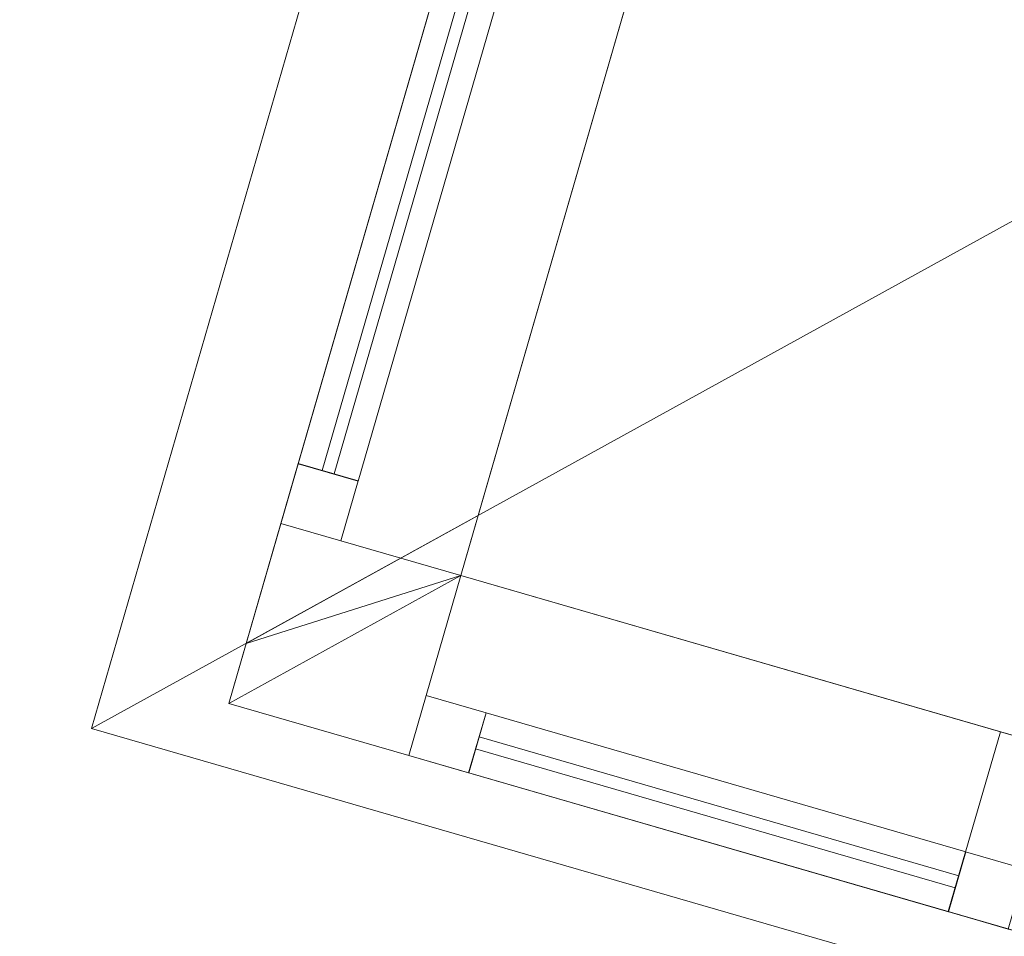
# Model space of a CAD drawing. Header units: millimetres. Extents: x -430348 to -225823, y -86243 to 5084.
# Tile 831 of 1056: x -313664 to -312875, y -73051 to -72317. Entities that reach past the tile are written whole.
import ezdxf

# ---------------------------------------------------------------- set-up
doc = ezdxf.new("R2010")
doc.units = ezdxf.units.MM
for name, color, linetype, lineweight in [('A-GLAZ-CURT', 52, 'Continuous', 9), ('A-GLAZ-CWMG', 51, 'Continuous', 9), ('A-ROOF', 132, 'Continuous', 9), ('A-WALL', 113, 'Continuous', 9)]:
    doc.layers.add(name, color=color, linetype=linetype, lineweight=lineweight)

# ---------------------------------------------------------------- blocks, each defined once
blk = doc.blocks.new('System Panel - Glazed-544262-_3D_ Copy 1')
at = {"layer": 'A-GLAZ-CURT', "transparency": 33554471}
mesh = blk.add_polyface(dxfattribs=at)
corners = [(-505, 5), (-505, 5, 865), (505, 5, 865), (505, 5)]
mesh.append_faces([[corners[k] for k in face] for face in [(2, 3, 0, 1)]])
mesh = blk.add_polyface(dxfattribs=at)
corners = [(505, -5), (-505, -5), (-505, 5), (505, 5)]
mesh.append_faces([[corners[k] for k in face] for face in [(3, 0, 1, 2)]])
mesh = blk.add_polyface(dxfattribs=at)
corners = [(-505, -5, 865), (505, -5, 865), (505, 5, 865), (-505, 5, 865)]
mesh.append_faces([[corners[k] for k in face] for face in [(3, 0, 1, 2)]])
mesh = blk.add_polyface(dxfattribs=at)
corners = [(-505, -5), (-505, -5, 865), (-505, 5, 865), (-505, 5)]
mesh.append_faces([[corners[k] for k in face] for face in [(0, 1, 2, 3)]])
mesh = blk.add_polyface(dxfattribs=at)
corners = [(505, -5, 865), (505, -5), (505, 5), (505, 5, 865)]
mesh.append_faces([[corners[k] for k in face] for face in [(0, 1, 2, 3)]])
mesh = blk.add_polyface(dxfattribs=at)
corners = [(-505, -5), (505, -5), (505, -5, 865), (-505, -5, 865)]
mesh.append_faces([[corners[k] for k in face] for face in [(3, 0, 1, 2)]])
blk = doc.blocks.new('Rectangular Mullion - 50mm x 50mm-320908-_3D_ Copy 1')
at = {"layer": 'A-GLAZ-CWMG'}
mesh = blk.add_polyface(dxfattribs=at)
corners = [(0, 25), (-50, 25), (-50, -25), (0, -25)]
mesh.append_faces([[corners[k] for k in face] for face in [(3, 0, 1, 2)]])
mesh = blk.add_polyface(dxfattribs=at)
corners = [(-50, 25), (0, 25), (0, 25, -400), (-50, 25, -400)]
mesh.append_faces([[corners[k] for k in face] for face in [(0, 1, 2, 3)]])
mesh = blk.add_polyface(dxfattribs=at)
corners = [(-50, -25), (-50, 25), (-50, 25, -400), (-50, -25, -400)]
mesh.append_faces([[corners[k] for k in face] for face in [(0, 1, 2, 3)]])
mesh = blk.add_polyface(dxfattribs=at)
corners = [(0, 25), (0, -25), (0, -25, -400), (0, 25, -400)]
mesh.append_faces([[corners[k] for k in face] for face in [(0, 1, 2, 3)]])
mesh = blk.add_polyface(dxfattribs=at)
corners = [(0, -25), (-50, -25), (-50, -25, -400), (0, -25, -400)]
mesh.append_faces([[corners[k] for k in face] for face in [(0, 1, 2, 3)]])
blk = doc.blocks.new('Rectangular Mullion - 50mm x 50mm-544259-_3D_ Copy 1')
at = {"layer": 'A-GLAZ-CWMG'}
mesh = blk.add_polyface(dxfattribs=at)
corners = [(0, 25), (-50, 25), (-50, -25), (0, -25)]
mesh.append_faces([[corners[k] for k in face] for face in [(2, 3, 0, 1)]])
mesh = blk.add_polyface(dxfattribs=at)
corners = [(0, 25, -1010), (0, -25, -1010), (-50, -25, -1010), (-50, 25, -1010)]
mesh.append_faces([[corners[k] for k in face] for face in [(0, 1, 2, 3)]])
mesh = blk.add_polyface(dxfattribs=at)
corners = [(-50, 25), (0, 25), (0, 25, -1010), (-50, 25, -1010)]
mesh.append_faces([[corners[k] for k in face] for face in [(3, 0, 1, 2)]])
mesh = blk.add_polyface(dxfattribs=at)
corners = [(-50, -25), (-50, 25), (-50, 25, -1010), (-50, -25, -1010)]
mesh.append_faces([[corners[k] for k in face] for face in [(3, 0, 1, 2)]])
mesh = blk.add_polyface(dxfattribs=at)
corners = [(0, 25), (0, -25), (0, -25, -1010), (0, 25, -1010)]
mesh.append_faces([[corners[k] for k in face] for face in [(3, 0, 1, 2)]])
mesh = blk.add_polyface(dxfattribs=at)
corners = [(0, -25), (-50, -25), (-50, -25, -1010), (0, -25, -1010)]
mesh.append_faces([[corners[k] for k in face] for face in [(3, 0, 1, 2)]])
blk = doc.blocks.new('Rectangular Mullion - 50mm x 50mm-544260-_3D_ Copy 1')
at = {"layer": 'A-GLAZ-CWMG'}
mesh = blk.add_polyface(dxfattribs=at)
corners = [(0, 25), (-50, 25), (-50, -25), (0, -25)]
mesh.append_faces([[corners[k] for k in face] for face in [(2, 3, 0, 1)]])
mesh = blk.add_polyface(dxfattribs=at)
corners = [(0, 25, -1010), (0, -25, -1010), (-50, -25, -1010), (-50, 25, -1010)]
mesh.append_faces([[corners[k] for k in face] for face in [(0, 1, 2, 3)]])
mesh = blk.add_polyface(dxfattribs=at)
corners = [(-50, 25), (0, 25), (0, 25, -1010), (-50, 25, -1010)]
mesh.append_faces([[corners[k] for k in face] for face in [(3, 0, 1, 2)]])
mesh = blk.add_polyface(dxfattribs=at)
corners = [(-50, -25), (-50, 25), (-50, 25, -1010), (-50, -25, -1010)]
mesh.append_faces([[corners[k] for k in face] for face in [(3, 0, 1, 2)]])
mesh = blk.add_polyface(dxfattribs=at)
corners = [(0, 25), (0, -25), (0, -25, -1010), (0, 25, -1010)]
mesh.append_faces([[corners[k] for k in face] for face in [(3, 0, 1, 2)]])
mesh = blk.add_polyface(dxfattribs=at)
corners = [(0, -25), (-50, -25), (-50, -25, -1010), (0, -25, -1010)]
mesh.append_faces([[corners[k] for k in face] for face in [(3, 0, 1, 2)]])
blk = doc.blocks.new('System Panel - Glazed-544263-_3D_ Copy 1')
at = {"layer": 'A-GLAZ-CURT', "transparency": 33554471}
mesh = blk.add_polyface(dxfattribs=at)
corners = [(-505, 5), (-505, 5, 325), (505, 5, 325), (505, 5)]
mesh.append_faces([[corners[k] for k in face] for face in [(2, 3, 0, 1)]])
mesh = blk.add_polyface(dxfattribs=at)
corners = [(505, -5), (-505, -5), (-505, 5), (505, 5)]
mesh.append_faces([[corners[k] for k in face] for face in [(3, 0, 1, 2)]])
mesh = blk.add_polyface(dxfattribs=at)
corners = [(-505, -5, 325), (505, -5, 325), (505, 5, 325), (-505, 5, 325)]
mesh.append_faces([[corners[k] for k in face] for face in [(3, 0, 1, 2)]])
mesh = blk.add_polyface(dxfattribs=at)
corners = [(-505, -5), (-505, -5, 325), (-505, 5, 325), (-505, 5)]
mesh.append_faces([[corners[k] for k in face] for face in [(3, 0, 1, 2)]])
mesh = blk.add_polyface(dxfattribs=at)
corners = [(505, -5, 325), (505, -5), (505, 5), (505, 5, 325)]
mesh.append_faces([[corners[k] for k in face] for face in [(3, 0, 1, 2)]])
mesh = blk.add_polyface(dxfattribs=at)
corners = [(-505, -5), (505, -5), (505, -5, 325), (-505, -5, 325)]
mesh.append_faces([[corners[k] for k in face] for face in [(3, 0, 1, 2)]])
blk = doc.blocks.new('Rectangular Mullion - 50mm x 50mm-531332-_3D_ Copy 1')
at = {"layer": 'A-GLAZ-CWMG'}
mesh = blk.add_polyface(dxfattribs=at)
corners = [(0, 25, -940), (0, -25, -940), (-50, -25, -940), (-50, 25, -940)]
mesh.append_faces([[corners[k] for k in face] for face in [(0, 1, 2, 3)]])
mesh = blk.add_polyface(dxfattribs=at)
corners = [(-50, 25), (0, 25), (0, 25, -940), (-50, 25, -940)]
mesh.append_faces([[corners[k] for k in face] for face in [(3, 0, 1, 2)]])
mesh = blk.add_polyface(dxfattribs=at)
corners = [(-50, -25), (-50, 25), (-50, 25, -940), (-50, -25, -940)]
mesh.append_faces([[corners[k] for k in face] for face in [(3, 0, 1, 2)]])
mesh = blk.add_polyface(dxfattribs=at)
corners = [(0, 25), (0, -25), (0, -25, -940), (0, 25, -940)]
mesh.append_faces([[corners[k] for k in face] for face in [(3, 0, 1, 2)]])
mesh = blk.add_polyface(dxfattribs=at)
corners = [(0, -25), (-50, -25), (-50, -25, -940), (0, -25, -940)]
mesh.append_faces([[corners[k] for k in face] for face in [(3, 0, 1, 2)]])
blk = doc.blocks.new('Rectangular Mullion - 50mm x 50mm-544261-_3D_ Copy 1')
at = {"layer": 'A-GLAZ-CWMG'}
mesh = blk.add_polyface(dxfattribs=at)
corners = [(25, 25), (-25, 25), (-25, -25), (25, -25)]
mesh.append_faces([[corners[k] for k in face] for face in [(2, 3, 0, 1)]])
mesh = blk.add_polyface(dxfattribs=at)
corners = [(25, 25, -1010), (25, -25, -1010), (-25, -25, -1010), (-25, 25, -1010)]
mesh.append_faces([[corners[k] for k in face] for face in [(0, 1, 2, 3)]])
mesh = blk.add_polyface(dxfattribs=at)
corners = [(-25, 25), (25, 25), (25, 25, -1010), (-25, 25, -1010)]
mesh.append_faces([[corners[k] for k in face] for face in [(3, 0, 1, 2)]])
mesh = blk.add_polyface(dxfattribs=at)
corners = [(-25, -25), (-25, 25), (-25, 25, -1010), (-25, -25, -1010)]
mesh.append_faces([[corners[k] for k in face] for face in [(3, 0, 1, 2)]])
mesh = blk.add_polyface(dxfattribs=at)
corners = [(25, 25), (25, -25), (25, -25, -1010), (25, 25, -1010)]
mesh.append_faces([[corners[k] for k in face] for face in [(3, 0, 1, 2)]])
mesh = blk.add_polyface(dxfattribs=at)
corners = [(25, -25), (-25, -25), (-25, -25, -1010), (25, -25, -1010)]
mesh.append_faces([[corners[k] for k in face] for face in [(3, 0, 1, 2)]])
blk = doc.blocks.new('System Panel - Glazed-544267-_3D_ Copy 1')
at = {"layer": 'A-GLAZ-CURT', "transparency": 33554471}
mesh = blk.add_polyface(dxfattribs=at)
corners = [(-200, 5), (-200, 5, 865), (200, 5, 865), (200, 5)]
mesh.append_faces([[corners[k] for k in face] for face in [(2, 3, 0, 1)]])
mesh = blk.add_polyface(dxfattribs=at)
corners = [(200, -5), (-200, -5), (-200, 5), (200, 5)]
mesh.append_faces([[corners[k] for k in face] for face in [(0, 1, 2, 3)]])
mesh = blk.add_polyface(dxfattribs=at)
corners = [(-200, -5, 865), (200, -5, 865), (200, 5, 865), (-200, 5, 865)]
mesh.append_faces([[corners[k] for k in face] for face in [(0, 1, 2, 3)]])
mesh = blk.add_polyface(dxfattribs=at)
corners = [(-200, -5), (-200, -5, 865), (-200, 5, 865), (-200, 5)]
mesh.append_faces([[corners[k] for k in face] for face in [(0, 1, 2, 3)]])
mesh = blk.add_polyface(dxfattribs=at)
corners = [(200, -5, 865), (200, -5), (200, 5), (200, 5, 865)]
mesh.append_faces([[corners[k] for k in face] for face in [(0, 1, 2, 3)]])
mesh = blk.add_polyface(dxfattribs=at)
corners = [(-200, -5), (200, -5), (200, -5, 865), (-200, -5, 865)]
mesh.append_faces([[corners[k] for k in face] for face in [(2, 3, 0, 1)]])
blk = doc.blocks.new('Rectangular Mullion - 50mm x 50mm-544264-_3D_ Copy 1')
at = {"layer": 'A-GLAZ-CWMG'}
mesh = blk.add_polyface(dxfattribs=at)
corners = [(0, 25), (-50, 25), (-50, -25), (0, -25)]
mesh.append_faces([[corners[k] for k in face] for face in [(2, 3, 0, 1)]])
mesh = blk.add_polyface(dxfattribs=at)
corners = [(0, 25, -400), (0, -25, -400), (-50, -25, -400), (-50, 25, -400)]
mesh.append_faces([[corners[k] for k in face] for face in [(0, 1, 2, 3)]])
mesh = blk.add_polyface(dxfattribs=at)
corners = [(-50, 25), (0, 25), (0, 25, -400), (-50, 25, -400)]
mesh.append_faces([[corners[k] for k in face] for face in [(0, 1, 2, 3)]])
mesh = blk.add_polyface(dxfattribs=at)
corners = [(-50, -25), (-50, 25), (-50, 25, -400), (-50, -25, -400)]
mesh.append_faces([[corners[k] for k in face] for face in [(3, 0, 1, 2)]])
mesh = blk.add_polyface(dxfattribs=at)
corners = [(0, 25), (0, -25), (0, -25, -400), (0, 25, -400)]
mesh.append_faces([[corners[k] for k in face] for face in [(0, 1, 2, 3)]])
mesh = blk.add_polyface(dxfattribs=at)
corners = [(0, -25), (-50, -25), (-50, -25, -400), (0, -25, -400)]
mesh.append_faces([[corners[k] for k in face] for face in [(0, 1, 2, 3)]])
blk = doc.blocks.new('System Panel - Glazed-544271-_3D_ Copy 1')
at = {"layer": 'A-GLAZ-CURT', "transparency": 33554471}
mesh = blk.add_polyface(dxfattribs=at)
corners = [(-200, 5), (-200, 5, 325), (200, 5, 325), (200, 5)]
mesh.append_faces([[corners[k] for k in face] for face in [(2, 3, 0, 1)]])
mesh = blk.add_polyface(dxfattribs=at)
corners = [(200, -5), (-200, -5), (-200, 5), (200, 5)]
mesh.append_faces([[corners[k] for k in face] for face in [(0, 1, 2, 3)]])
mesh = blk.add_polyface(dxfattribs=at)
corners = [(-200, -5, 325), (200, -5, 325), (200, 5, 325), (-200, 5, 325)]
mesh.append_faces([[corners[k] for k in face] for face in [(0, 1, 2, 3)]])
mesh = blk.add_polyface(dxfattribs=at)
corners = [(-200, -5), (-200, -5, 325), (-200, 5, 325), (-200, 5)]
mesh.append_faces([[corners[k] for k in face] for face in [(3, 0, 1, 2)]])
mesh = blk.add_polyface(dxfattribs=at)
corners = [(200, -5, 325), (200, -5), (200, 5), (200, 5, 325)]
mesh.append_faces([[corners[k] for k in face] for face in [(3, 0, 1, 2)]])
mesh = blk.add_polyface(dxfattribs=at)
corners = [(-200, -5), (200, -5), (200, -5, 325), (-200, -5, 325)]
mesh.append_faces([[corners[k] for k in face] for face in [(2, 3, 0, 1)]])
blk = doc.blocks.new('Rectangular Mullion - 50mm x 50mm-544265-_3D_ Copy 1')
at = {"layer": 'A-GLAZ-CWMG'}
mesh = blk.add_polyface(dxfattribs=at)
corners = [(0, 25), (-50, 25), (-50, -25), (0, -25)]
mesh.append_faces([[corners[k] for k in face] for face in [(2, 3, 0, 1)]])
mesh = blk.add_polyface(dxfattribs=at)
corners = [(0, 25, -400), (0, -25, -400), (-50, -25, -400), (-50, 25, -400)]
mesh.append_faces([[corners[k] for k in face] for face in [(0, 1, 2, 3)]])
mesh = blk.add_polyface(dxfattribs=at)
corners = [(-50, 25), (0, 25), (0, 25, -400), (-50, 25, -400)]
mesh.append_faces([[corners[k] for k in face] for face in [(0, 1, 2, 3)]])
mesh = blk.add_polyface(dxfattribs=at)
corners = [(-50, -25), (-50, 25), (-50, 25, -400), (-50, -25, -400)]
mesh.append_faces([[corners[k] for k in face] for face in [(3, 0, 1, 2)]])
mesh = blk.add_polyface(dxfattribs=at)
corners = [(0, 25), (0, -25), (0, -25, -400), (0, 25, -400)]
mesh.append_faces([[corners[k] for k in face] for face in [(0, 1, 2, 3)]])
mesh = blk.add_polyface(dxfattribs=at)
corners = [(0, -25), (-50, -25), (-50, -25, -400), (0, -25, -400)]
mesh.append_faces([[corners[k] for k in face] for face in [(0, 1, 2, 3)]])
blk = doc.blocks.new('Rectangular Mullion - 50mm x 50mm-544266-_3D_ Copy 1')
at = {"layer": 'A-GLAZ-CWMG'}
mesh = blk.add_polyface(dxfattribs=at)
corners = [(25, 25), (-25, 25), (-25, -25), (25, -25)]
mesh.append_faces([[corners[k] for k in face] for face in [(2, 3, 0, 1)]])
mesh = blk.add_polyface(dxfattribs=at)
corners = [(25, 25, -400), (25, -25, -400), (-25, -25, -400), (-25, 25, -400)]
mesh.append_faces([[corners[k] for k in face] for face in [(0, 1, 2, 3)]])
mesh = blk.add_polyface(dxfattribs=at)
corners = [(-25, 25), (25, 25), (25, 25, -400), (-25, 25, -400)]
mesh.append_faces([[corners[k] for k in face] for face in [(0, 1, 2, 3)]])
mesh = blk.add_polyface(dxfattribs=at)
corners = [(-25, -25), (-25, 25), (-25, 25, -400), (-25, -25, -400)]
mesh.append_faces([[corners[k] for k in face] for face in [(0, 1, 2, 3)]])
mesh = blk.add_polyface(dxfattribs=at)
corners = [(25, 25), (25, -25), (25, -25, -400), (25, 25, -400)]
mesh.append_faces([[corners[k] for k in face] for face in [(0, 1, 2, 3)]])
mesh = blk.add_polyface(dxfattribs=at)
corners = [(25, -25), (-25, -25), (-25, -25, -400), (25, -25, -400)]
mesh.append_faces([[corners[k] for k in face] for face in [(0, 1, 2, 3)]])
blk = doc.blocks.new('Rectangular Mullion - 50mm x 50mm-544277-_3D_ Copy 1')
at = {"layer": 'A-GLAZ-CWMG'}
mesh = blk.add_polyface(dxfattribs=at)
corners = [(0, 25), (-50, 25), (-50, -25), (0, -25)]
mesh.append_faces([[corners[k] for k in face] for face in [(2, 3, 0, 1)]])
mesh = blk.add_polyface(dxfattribs=at)
corners = [(0, 25, -2265.64), (0, -25, -2265.64), (-50, -25, -2265.64), (-50, 25, -2265.64)]
mesh.append_faces([[corners[k] for k in face] for face in [(0, 1, 2, 3)]])
mesh = blk.add_polyface(dxfattribs=at)
corners = [(-50, 25), (0, 25), (0, 25, -2265.64), (-50, 25, -2265.64)]
mesh.append_faces([[corners[k] for k in face] for face in [(0, 1, 2, 3)]])
mesh = blk.add_polyface(dxfattribs=at)
corners = [(-50, -25), (-50, 25), (-50, 25, -2265.64), (-50, -25, -2265.64)]
mesh.append_faces([[corners[k] for k in face] for face in [(3, 0, 1, 2)]])
mesh = blk.add_polyface(dxfattribs=at)
corners = [(0, 25), (0, -25), (0, -25, -2265.64), (0, 25, -2265.64)]
mesh.append_faces([[corners[k] for k in face] for face in [(3, 0, 1, 2)]])
mesh = blk.add_polyface(dxfattribs=at)
corners = [(0, -25), (-50, -25), (-50, -25, -2265.64), (0, -25, -2265.64)]
mesh.append_faces([[corners[k] for k in face] for face in [(0, 1, 2, 3)]])

msp = doc.modelspace()

# ---------------------------------------------------------------- block references
at = {"layer": 'A-GLAZ-CURT', "transparency": 33554471}
for name, p, rotation in [('System Panel - Glazed-544262-_3D_ Copy 1', (-313276.14, -72194.66, 60900), 73.85839350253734), ('System Panel - Glazed-544263-_3D_ Copy 1', (-313276.14, -72194.66, 61815), 73.85839350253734), ('System Panel - Glazed-544267-_3D_ Copy 1', (-313104.97, -72952.1, 60900), 343.8583935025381), ('System Panel - Glazed-544271-_3D_ Copy 1', (-313104.97, -72952.1, 61815), 343.8583935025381)]:
    msp.add_blockref(name, p, dxfattribs=dict(at, rotation=rotation))
at = {"layer": 'A-GLAZ-CWMG', "extrusion": (0.278012, 0.960578, 0), "rotation": 90}
for name, p in [('Rectangular Mullion - 50mm x 50mm-544259-_3D_ Copy 1', (280855.02, 62190, -155938.17)), ('Rectangular Mullion - 50mm x 50mm-544261-_3D_ Copy 1', (280855.02, 61790, -155938.17))]:
    msp.add_blockref(name, p, dxfattribs=at)
at = {"layer": 'A-GLAZ-CWMG', "extrusion": (-0.278012, -0.960578, 0), "rotation": 270}
msp.add_blockref('Rectangular Mullion - 50mm x 50mm-544260-_3D_ Copy 1', (-280855.02, 60850, 156948.17), dxfattribs=at)
at = {"layer": 'A-GLAZ-CWMG'}
for name, p, rotation in [('Rectangular Mullion - 50mm x 50mm-320908-_3D_ Copy 1', (-313430.44, -72727.78, 62190), 253.8583935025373), ('Rectangular Mullion - 50mm x 50mm-531332-_3D_ Copy 1', (-313430.44, -72727.78, 61790), 253.8583935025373), ('Rectangular Mullion - 50mm x 50mm-320908-_3D_ Copy 1', (-313345.12, -72882.6, 62190), 163.858393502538), ('Rectangular Mullion - 50mm x 50mm-531332-_3D_ Copy 1', (-313345.12, -72882.6, 61790), 163.858393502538), ('Rectangular Mullion - 50mm x 50mm-544277-_3D_ Copy 1', (-312912.86, -73007.71, 62190), 163.8583935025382)]:
    msp.add_blockref(name, p, dxfattribs=dict(at, rotation=rotation))
at = {"layer": 'A-GLAZ-CWMG', "extrusion": (-0.960578, 0.278012, 0), "rotation": 270}
msp.add_blockref('Rectangular Mullion - 50mm x 50mm-544264-_3D_ Copy 1', (157123.17, 60850, 280680.02), dxfattribs=at)
at = {"layer": 'A-GLAZ-CWMG', "extrusion": (0.960578, -0.278012, 0), "rotation": 90}
for name, p in [('Rectangular Mullion - 50mm x 50mm-544265-_3D_ Copy 1', (-157123.17, 62190, -280280.02)), ('Rectangular Mullion - 50mm x 50mm-544266-_3D_ Copy 1', (-157123.17, 61790, -280280.02))]:
    msp.add_blockref(name, p, dxfattribs=at)

# ---------------------------------------------------------------- meshes
at = {"layer": 'A-ROOF'}
mesh = msp.add_polyface(dxfattribs=at)
corners = [(-313663.69, -71968.88, 64610), (-309266.7, -69545.78, 67142.19), (-292360.54, -74438.79, 67142.19), (-289937.43, -78835.79, 64610)]
mesh.append_faces([[corners[k] for k in face] for face in [(3, 0, 1, 2)]])
mesh = msp.add_polyface(dxfattribs=at)
corners = [(-313663.69, -71968.88, 64732.83), (-289937.43, -78835.79, 64732.83), (-292360.54, -74438.79, 67265.02), (-309266.7, -69545.78, 67265.02)]
mesh.append_faces([[corners[k] for k in face] for face in [(3, 0, 1, 2)]])
mesh = msp.add_polyface(dxfattribs=at)
corners = [(-313606.1, -72885.11, 62290), (-313241.92, -71626.78, 62290), (-311983.59, -71990.97, 63046.31)]
mesh.append_faces([[corners[k] for k in face] for face in [(0, 1, 2)]])
mesh = msp.add_polyface(dxfattribs=at)
corners = [(-313241.92, -71626.78, 62370.83), (-313606.1, -72885.11, 62370.83), (-311983.59, -71990.97, 63127.14)]
mesh.append_faces([[corners[k] for k in face] for face in [(2, 0, 1)]])
mesh = msp.add_polyface(dxfattribs=at)
corners = [(-313606.1, -72885.11, 62290), (-313606.1, -72885.11, 62370.83), (-313241.92, -71626.78, 62370.83), (-313241.92, -71626.78, 62290)]
mesh.append_faces([[corners[k] for k in face] for face in [(1, 2, 3, 0)]])
mesh = msp.add_polyface(dxfattribs=at)
corners = [(-289937.43, -78835.79, 64610), (-289937.43, -78835.79, 64732.83), (-313663.69, -71968.88, 64732.83), (-313663.69, -71968.88, 64610)]
mesh.append_faces([[corners[k] for k in face] for face in [(1, 2, 3, 0)]])
mesh = msp.add_polyface(dxfattribs=at)
corners = [(-313606.1, -72885.11, 62290), (-311983.59, -71990.97, 63046.31), (-311426.4, -72152.23, 63046.31), (-310532.26, -73774.75, 62290)]
mesh.append_faces([[corners[k] for k in face] for face in [(3, 0, 1, 2)]])
mesh = msp.add_polyface(dxfattribs=at)
corners = [(-313606.1, -72885.11, 62370.83), (-310532.26, -73774.75, 62370.83), (-311426.4, -72152.23, 63127.14), (-311983.59, -71990.97, 63127.14)]
mesh.append_faces([[corners[k] for k in face] for face in [(3, 0, 1, 2)]])
mesh = msp.add_polyface(dxfattribs=at)
corners = [(-310532.26, -73774.75, 62290), (-310532.26, -73774.75, 62370.83), (-313606.1, -72885.11, 62370.83), (-313606.1, -72885.11, 62290)]
mesh.append_faces([[corners[k] for k in face] for face in [(2, 3, 0, 1)]])
at = {"layer": 'A-WALL'}
mesh = msp.add_polyface(dxfattribs=at)
corners = [(-313145.86, -71654.59, 59055.17), (-313496.15, -72864.91, 59055.17), (-313496.15, -72864.91, 62318.85), (-313482.25, -72816.86, 62347.74), (-313145.86, -71654.59, 62347.74), (-313145.86, -71654.59, 62190), (-313454.45, -72720.83, 62190), (-313454.45, -72720.83, 60850), (-313145.86, -71654.59, 60850)]
mesh.append_faces([[corners[k] for k in face] for face in [(7, 1, 2)]], dxfattribs={"vtx0": -1, "vtx2": -1})
mesh.append_faces([[corners[k] for k in face] for face in [(2, 3, 6, 7)]], dxfattribs={"vtx1": -1, "vtx3": -1})
mesh.append_faces([[corners[k] for k in face] for face in [(4, 5, 6, 3)]], dxfattribs={"vtx2": -1})
mesh.append_faces([[corners[k] for k in face] for face in [(7, 8, 0, 1)]], dxfattribs={"vtx3": -1})
mesh = msp.add_polyface(dxfattribs=at)
corners = [(-313496.15, -72864.91, 59055.17), (-313145.86, -71654.59, 59055.17), (-313001.77, -71696.29, 59055.17), (-313310.37, -72762.53, 59055.17), (-313352.07, -72906.61, 59055.17)]
mesh.append_faces([[corners[k] for k in face] for face in [(3, 0, 1, 2)]], dxfattribs={"vtx0": -1})
mesh.append_faces([[corners[k] for k in face] for face in [(3, 4, 0)]], dxfattribs={"vtx2": -1})
mesh = msp.add_polyface(dxfattribs=at)
corners = [(-313001.77, -71696.29, 62434.34), (-313145.86, -71654.59, 62347.74), (-313482.25, -72816.86, 62347.74), (-313296.46, -72714.47, 62434.34)]
mesh.append_faces([[corners[k] for k in face] for face in [(3, 0, 1, 2)]])
mesh = msp.add_polyface(dxfattribs=at)
corners = [(-313310.37, -72762.53, 62190), (-313454.45, -72720.83, 62190), (-313145.86, -71654.59, 62190), (-313001.77, -71696.29, 62190)]
mesh.append_faces([[corners[k] for k in face] for face in [(0, 1, 2, 3)]])
mesh = msp.add_polyface(dxfattribs=at)
corners = [(-313454.45, -72720.83, 60850), (-313310.37, -72762.53, 60850), (-313001.77, -71696.29, 60850), (-313145.86, -71654.59, 60850)]
mesh.append_faces([[corners[k] for k in face] for face in [(3, 0, 1, 2)]])
mesh = msp.add_polyface(dxfattribs=at)
corners = [(-313352.07, -72906.61, 59055.17), (-313310.37, -72762.53, 59055.17), (-313001.77, -71696.29, 59055.17), (-313001.77, -71696.29, 60850), (-313310.37, -72762.53, 60850), (-313310.37, -72762.53, 62190), (-313001.77, -71696.29, 62190), (-313001.77, -71696.29, 62434.34), (-313296.46, -72714.47, 62434.34), (-313310.37, -72762.53, 62405.45), (-313352.07, -72906.61, 62318.85), (-313352.07, -72906.61, 62190), (-313352.07, -72906.61, 60850)]
mesh.append_faces([[corners[k] for k in face] for face in [(8, 5, 6, 7)]], dxfattribs={"vtx0": -1})
mesh.append_faces([[corners[k] for k in face] for face in [(11, 12, 5, 10), (9, 10, 5, 8), (4, 5, 12)]], dxfattribs={"vtx1": -1, "vtx2": -1})
mesh.append_faces([[corners[k] for k in face] for face in [(2, 3, 4, 1)]], dxfattribs={"vtx2": -1})
mesh.append_faces([[corners[k] for k in face] for face in [(12, 0, 1, 4)]], dxfattribs={"vtx2": -1, "vtx3": -1})
mesh = msp.add_polyface(dxfattribs=at)
corners = [(-313496.15, -72864.91, 62318.85), (-313352.07, -72906.61, 62318.85), (-313310.37, -72762.53, 62405.45), (-313296.46, -72714.47, 62434.34), (-313482.25, -72816.86, 62347.74)]
mesh.append_faces([[corners[k] for k in face] for face in [(2, 3, 4)]], dxfattribs={"vtx2": -1})
mesh.append_faces([[corners[k] for k in face] for face in [(4, 0, 1, 2)]], dxfattribs={"vtx3": -1})
mesh = msp.add_polyface(dxfattribs=at)
corners = [(-313310.37, -72762.53, 60850), (-313454.45, -72720.83, 60850), (-313454.45, -72720.83, 62190), (-313310.37, -72762.53, 62190)]
mesh.append_faces([[corners[k] for k in face] for face in [(0, 1, 2, 3)]])
mesh = msp.add_polyface(dxfattribs=at)
corners = [(-310614.42, -73698.95, 59055.17), (-313352.07, -72906.61, 59055.17), (-313310.37, -72762.53, 59055.17), (-310716.81, -73513.16, 59055.17), (-310572.72, -73554.86, 59055.17)]
mesh.append_faces([[corners[k] for k in face] for face in [(3, 0, 1, 2)]], dxfattribs={"vtx0": -1})
mesh.append_faces([[corners[k] for k in face] for face in [(3, 4, 0)]], dxfattribs={"vtx2": -1})
mesh = msp.add_polyface(dxfattribs=at)
corners = [(-313352.07, -72906.61, 62318.85), (-313310.37, -72762.53, 62405.45), (-313310.37, -72762.53, 62190), (-313352.07, -72906.61, 62190), (-313310.37, -72762.53, 59055.17), (-313352.07, -72906.61, 59055.17), (-313352.07, -72906.61, 60850), (-313310.37, -72762.53, 60850)]
mesh.append_faces([[corners[k] for k in face] for face in [(2, 3, 0, 1), (5, 6, 7, 4)]])
mesh = msp.add_polyface(dxfattribs=at)
corners = [(-313310.37, -72762.53, 62405.45), (-313352.07, -72906.61, 62318.85), (-310614.42, -73698.95, 62318.85), (-310600.51, -73650.9, 62347.74), (-310668.75, -73527.07, 62405.45), (-310716.81, -73513.16, 62405.45)]
mesh.append_faces([[corners[k] for k in face] for face in [(3, 4, 5, 2)]], dxfattribs={"vtx2": -1})
mesh.append_faces([[corners[k] for k in face] for face in [(5, 0, 1, 2)]], dxfattribs={"vtx3": -1})
mesh = msp.add_polyface(dxfattribs=at)
corners = [(-310716.81, -73513.16, 62190), (-310758.51, -73657.25, 62190), (-313352.07, -72906.61, 62190), (-313310.37, -72762.53, 62190)]
mesh.append_faces([[corners[k] for k in face] for face in [(3, 0, 1, 2)]])
mesh = msp.add_polyface(dxfattribs=at)
corners = [(-313352.07, -72906.61, 60850), (-312919.81, -73031.72, 60850), (-312878.11, -72887.63, 60850), (-313310.37, -72762.53, 60850)]
mesh.append_faces([[corners[k] for k in face] for face in [(2, 3, 0, 1)]])
mesh = msp.add_polyface(dxfattribs=at)
corners = [(-310572.72, -73554.86, 59055.17), (-310716.81, -73513.16, 59055.17), (-313310.37, -72762.53, 59055.17), (-313310.37, -72762.53, 60850), (-312878.11, -72887.63, 60850), (-312878.11, -72887.63, 59924.36), (-312042.4, -73129.5, 59924.36), (-312042.4, -73129.5, 60850), (-310716.81, -73513.16, 60850), (-310716.81, -73513.16, 62190), (-313310.37, -72762.53, 62190), (-313310.37, -72762.53, 62405.45), (-310716.81, -73513.16, 62405.45), (-310668.75, -73527.07, 62405.45), (-310572.72, -73554.86, 62347.74)]
mesh.append_faces([[corners[k] for k in face] for face in [(5, 2, 3, 4), (12, 10, 11)]], dxfattribs={"vtx0": -1})
mesh.append_faces([[corners[k] for k in face] for face in [(2, 5, 6, 1)]], dxfattribs={"vtx0": -1, "vtx2": -1})
mesh.append_faces([[corners[k] for k in face] for face in [(8, 0, 1, 6)]], dxfattribs={"vtx0": -1, "vtx2": -1, "vtx3": -1})
mesh.append_faces([[corners[k] for k in face] for face in [(13, 14, 9)]], dxfattribs={"vtx1": -1, "vtx2": -1})
mesh.append_faces([[corners[k] for k in face] for face in [(14, 0, 8, 9), (9, 10, 12, 13)]], dxfattribs={"vtx1": -1, "vtx3": -1})
mesh.append_faces([[corners[k] for k in face] for face in [(6, 7, 8)]], dxfattribs={"vtx2": -1})
mesh = msp.add_polyface(dxfattribs=at)
corners = [(-313496.15, -72864.91, 62318.85), (-313496.15, -72864.91, 59055.17), (-313352.07, -72906.61, 59055.17), (-313352.07, -72906.61, 60850), (-313352.07, -72906.61, 62190), (-313352.07, -72906.61, 62318.85)]
mesh.append_faces([[corners[k] for k in face] for face in [(3, 0, 1, 2), (0, 3, 4, 5)]], dxfattribs={"vtx0": -1})
mesh = msp.add_polyface(dxfattribs=at)
corners = [(-312919.81, -73031.72, 59924.36), (-312878.11, -72887.63, 59924.36), (-312878.11, -72887.63, 60850), (-312919.81, -73031.72, 60850)]
mesh.append_faces([[corners[k] for k in face] for face in [(0, 1, 2, 3)]])
mesh = msp.add_polyface(dxfattribs=at)
corners = [(-312878.11, -72887.63, 59924.36), (-312919.81, -73031.72, 59924.36), (-312084.11, -73273.59, 59924.36), (-312042.4, -73129.5, 59924.36)]
mesh.append_faces([[corners[k] for k in face] for face in [(2, 3, 0, 1)]])
mesh = msp.add_polyface(dxfattribs=at)
corners = [(-313352.07, -72906.61, 59055.17), (-310614.42, -73698.95, 59055.17), (-310614.42, -73698.95, 62318.85), (-313352.07, -72906.61, 62318.85), (-313352.07, -72906.61, 62190), (-310758.51, -73657.25, 62190), (-310758.51, -73657.25, 60850), (-312084.11, -73273.59, 60850), (-312084.11, -73273.59, 59924.36), (-312919.81, -73031.72, 59924.36), (-312919.81, -73031.72, 60850), (-313352.07, -72906.61, 60850)]
mesh.append_faces([[corners[k] for k in face] for face in [(2, 5, 6, 1)]], dxfattribs={"vtx0": -1, "vtx2": -1})
mesh.append_faces([[corners[k] for k in face] for face in [(11, 0, 9, 10)]], dxfattribs={"vtx1": -1})
mesh.append_faces([[corners[k] for k in face] for face in [(8, 9, 0, 1)]], dxfattribs={"vtx1": -1, "vtx3": -1})
mesh.append_faces([[corners[k] for k in face] for face in [(3, 4, 5, 2)]], dxfattribs={"vtx2": -1})
mesh.append_faces([[corners[k] for k in face] for face in [(6, 7, 8, 1)]], dxfattribs={"vtx2": -1, "vtx3": -1})

doc.saveas('drawing.dxf')
